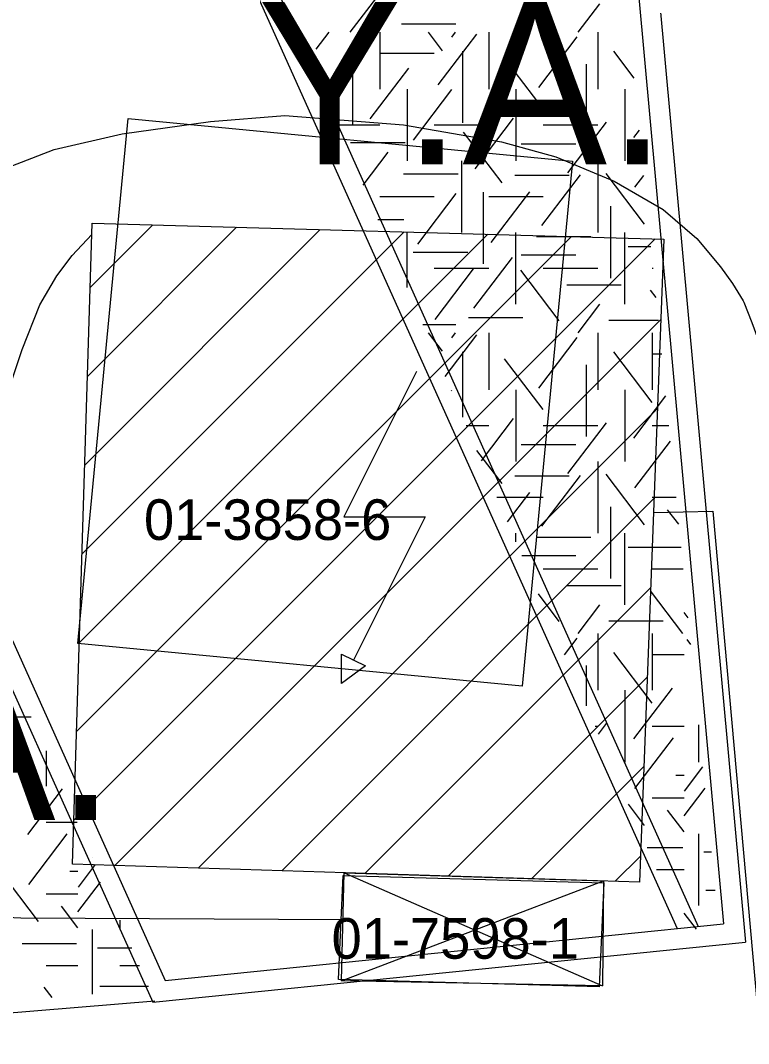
# Model space of a CAD drawing. Extents: x 419101 to 420177, y 4451541 to 4452254.
# Drawn here: x 420018.71 to 420036.66, y 4451716.53 to 4451741.74 of the extents above; entities that cross this region are included whole.
import ezdxf

# ---------------------------------------------------------------- set-up
doc = ezdxf.new("R2010")
doc.units = 0
for name, color, linetype in [('2_KADASTRO', 7, 'Continuous'), ('3_HALİHAZIR', 7, 'Continuous'), ('Level 41', 7, 'Continuous'), ('Level 62', 7, 'Continuous')]:
    doc.layers.add(name, color=color, linetype=linetype)

# ---------------------------------------------------------------- blocks, each defined once
blk = doc.blocks.new('YA')
at = {"layer": 'Level 41'}
blk.add_text('Y.A.', height=4, dxfattribs=at).set_placement((-5.166, -2))

msp = doc.modelspace()

# ---------------------------------------------------------------- linework, layer by layer
at = {"layer": '2_KADASTRO'}
for points in [[(420020.13, 4451726.39), (420021.37, 4451739.33), (420032.32, 4451738.28), (420031.08, 4451725.34)], [(420026.55, 4451718.11), (420026.67, 4451720.67), (420033.09, 4451720.49), (420032.98, 4451717.93)]]:
    msp.add_lwpolyline(points, close=True, dxfattribs=at)
at = {"layer": '3_HALİHAZIR'}
for p, q in [((420020.297, 4451730.785), (420026.104, 4451736.592)), ((420020.364, 4451732.973), (420024.041, 4451736.65)), ((420020.43, 4451735.161), (420021.977, 4451736.708)), ((420020.03, 4451722.033), (420034.356, 4451736.359)), ((420020.097, 4451724.221), (420032.293, 4451736.417)), ((420020.163, 4451726.409), (420030.23, 4451736.475)), ((420020.23, 4451728.597), (420028.167, 4451736.533)), ((420021.039, 4451720.922), (420034.494, 4451734.376)), ((420023.095, 4451720.856), (420034.411, 4451732.172)), ((420025.151, 4451720.791), (420034.328, 4451729.967)), ((420027.207, 4451720.726), (420034.245, 4451727.763)), ((420029.263, 4451720.66), (420034.162, 4451725.559)), ((420031.319, 4451720.595), (420034.079, 4451723.355)), ((420033.375, 4451720.53), (420033.996, 4451721.151)), ((420026.688, 4451720.742), (420033.061, 4451717.956)), ((420026.624, 4451718.078), (420033.083, 4451720.539))]:
    msp.add_line(p, q, dxfattribs=at)
for points in [[(420012.142, 4451732.282), (420013.398, 4451734.091), (420015.09, 4451736.017), (420016.544, 4451737.077), (420018.071, 4451737.999), (420019.54, 4451738.563), (420021.218, 4451738.953), (420023.397, 4451739.256), (420025.233, 4451739.406), (420028.151, 4451739.176), (420030.571, 4451738.756), (420031.912, 4451738.384), (420033.346, 4451737.783), (420034.556, 4451737.084), (420035.382, 4451736.369), (420035.97, 4451735.674), (420036.265, 4451735.263), (420036.528, 4451734.835), (420036.541, 4451734.806), (420036.739, 4451734.301), (420036.886, 4451733.897), (420037.806, 4451721.597), (420039.637, 4451703.643), (420044.774, 4451658.155)], [(420014.753, 4451719.817), (420016.467, 4451726.782), (420018.752, 4451733.638), (420019.187, 4451734.738), (420019.61, 4451735.455), (420019.987, 4451735.953), (420020.471, 4451736.469)], [(420028.475, 4451733.091), (420026.685, 4451729.511), (420028.685, 4451729.511), (420026.915, 4451725.961)], [(420034.315, 4451729.616), (420035.777, 4451729.655), (420037.114, 4451714.823)], [(420009.755, 4451720.05), (420018.724, 4451719.632), (420026.66, 4451719.584)]]:
    msp.add_lwpolyline(points, dxfattribs=at)
for points in [[(420019.996, 4451720.955), (420020.479, 4451736.75), (420034.569, 4451736.352), (420033.972, 4451720.511)], [(420026.625, 4451726.131), (420027.215, 4451725.841), (420026.625, 4451725.401), (420026.625, 4451725.841)], [(420026.624, 4451718.078), (420026.688, 4451720.742), (420033.083, 4451720.539), (420033.061, 4451717.956)]]:
    msp.add_lwpolyline(points, close=True, dxfattribs=at)
at = {"layer": 'Level 41'}
for p, q in [((420026.84, 4451741.452), (420027.669, 4451742.543)), ((420032.46, 4451741.452), (420032.997, 4451742.158)), ((420028.102, 4451741.658), (420029.445, 4451741.658)), ((420025.587, 4451741.452), (420025.492, 4451741.577)), ((420026.003, 4451741.035), (420026.32, 4451741.452)), ((420027.569, 4451741.452), (420027.569, 4451740.054)), ((420029.118, 4451741), (420028.774, 4451741.452)), ((420029.011, 4451740.158), (420029.961, 4451741.408)), ((420029.344, 4451741.332), (420029.435, 4451741.452)), ((420030.255, 4451741.452), (420030.255, 4451740.054)), ((420032.941, 4451741.452), (420032.941, 4451740.054)), ((420026.374, 4451740.089), (420027.323, 4451741.339)), ((420031.488, 4451740.089), (420032.437, 4451741.339)), ((420026.894, 4451740.95), (420026.894, 4451739.183)), ((420027.569, 4451740.938), (420028.912, 4451740.938)), ((420029.611, 4451740.985), (420029.611, 4451739.218)), ((420033.84, 4451740.324), (420033.336, 4451740.987)), ((420031.595, 4451739.563), (420030.646, 4451740.812)), ((420032.659, 4451740.664), (420032.659, 4451738.897)), ((420027.334, 4451739.317), (420028.283, 4451740.567)), ((420026.214, 4451740.054), (420026.055, 4451740.263)), ((420028.241, 4451740.054), (420028.241, 4451738.287)), ((420028.4, 4451738.792), (420029.349, 4451740.042)), ((420030.927, 4451740.054), (420030.927, 4451738.287)), ((420033.613, 4451740.054), (420033.613, 4451738.287)), ((420033.613, 4451740.054), (420033.613, 4451738.287)), ((420029.917, 4451738.091), (420030.868, 4451739.34)), ((420026.524, 4451739.17), (420027.569, 4451739.17)), ((420028.912, 4451739.17), (420030.255, 4451739.17)), ((420031.598, 4451739.17), (420032.941, 4451739.17)), ((420032.208, 4451737.986), (420033.157, 4451739.236)), ((420030.583, 4451737.741), (420029.633, 4451738.99)), ((420033.833, 4451738.861), (420033.968, 4451739.039)), ((420026.85, 4451738.736), (420028.193, 4451738.736)), ((420031.058, 4451738.7), (420032.401, 4451738.7)), ((420027.16, 4451737.686), (420027.777, 4451738.499)), ((420029.584, 4451738.287), (420029.584, 4451736.52)), ((420032.941, 4451738.287), (420032.941, 4451736.52)), ((420028.156, 4451737.963), (420029.499, 4451737.963)), ((420030.898, 4451737.93), (420032.241, 4451737.93)), ((420031.568, 4451736.689), (420032.518, 4451737.939)), ((420034.098, 4451736.723), (420033.149, 4451737.972)), ((420033.859, 4451737.635), (420034.08, 4451737.925)), ((420027.569, 4451737.403), (420028.912, 4451737.403)), ((420028.505, 4451736.233), (420029.455, 4451737.483)), ((420030.116, 4451737.515), (420030.116, 4451735.747)), ((420030.255, 4451737.403), (420031.598, 4451737.403)), ((420030.316, 4451736.269), (420031.265, 4451737.518)), ((420033.259, 4451737.165), (420033.259, 4451735.397)), ((420027.521, 4451736.843), (420028.166, 4451736.843)), ((420028.241, 4451735.163), (420028.241, 4451736.52)), ((420030.927, 4451734.752), (420030.927, 4451736.52)), ((420031.432, 4451736.422), (420032.775, 4451736.422)), ((420033.613, 4451734.752), (420033.613, 4451736.52)), ((420033.695, 4451736.177), (420034.254, 4451736.177)), ((420028.395, 4451736.037), (420029.738, 4451736.037)), ((420029.891, 4451734.655), (420030.84, 4451735.905)), ((420031.058, 4451735.966), (420032.401, 4451735.966)), ((420028.912, 4451735.636), (420030.255, 4451735.636)), ((420028.931, 4451734.376), (420029.88, 4451735.625)), ((420031.994, 4451734.341), (420031.044, 4451735.59)), ((420031.598, 4451735.636), (420032.941, 4451735.636)), ((420034.284, 4451735.636), (420034.308, 4451735.636)), ((420032.177, 4451735.229), (420033.52, 4451735.229)), ((420034.381, 4451734.915), (420034.241, 4451735.099)), ((420032.46, 4451734.043), (420032.997, 4451734.749)), ((420029.754, 4451734.424), (420031.097, 4451734.424)), ((420033.216, 4451734.355), (420034.437, 4451734.355)), ((420028.633, 4451734.249), (420029.445, 4451734.249)), ((420029.118, 4451733.591), (420028.774, 4451734.043)), ((420029.344, 4451733.923), (420029.435, 4451734.043)), ((420030.255, 4451734.043), (420030.255, 4451732.645)), ((420032.941, 4451734.043), (420032.941, 4451732.645)), ((420034.284, 4451734.043), (420034.284, 4451732.645)), ((420034.284, 4451734.043), (420034.284, 4451732.645)), ((420029.18, 4451732.972), (420029.961, 4451733.999)), ((420031.488, 4451732.68), (420032.437, 4451733.93)), ((420029.611, 4451733.576), (420029.611, 4451731.967)), ((420034.285, 4451732.329), (420033.336, 4451733.578)), ((420034.284, 4451733.529), (420034.519, 4451733.529)), ((420031.595, 4451732.154), (420030.646, 4451733.403)), ((420032.659, 4451733.255), (420032.659, 4451731.488)), ((420029.334, 4451732.613), (420029.349, 4451732.633)), ((420030.927, 4451732.645), (420030.927, 4451730.878)), ((420033.613, 4451732.645), (420033.613, 4451730.878)), ((420033.613, 4451732.645), (420033.613, 4451730.878)), ((420033.833, 4451731.452), (420034.623, 4451732.492)), ((420029.699, 4451731.761), (420030.255, 4451731.761)), ((420030.073, 4451730.888), (420030.868, 4451731.931)), ((420031.598, 4451731.761), (420032.941, 4451731.761)), ((420032.208, 4451730.577), (420033.157, 4451731.827)), ((420034.284, 4451731.761), (420034.696, 4451731.761)), ((420031.058, 4451731.291), (420032.401, 4451731.291)), ((420033.859, 4451730.226), (420034.734, 4451731.377)), ((420030.583, 4451730.332), (420029.961, 4451731.15)), ((420032.941, 4451730.878), (420032.941, 4451729.111)), ((420030.898, 4451730.521), (420032.241, 4451730.521)), ((420031.568, 4451729.28), (420032.518, 4451730.53)), ((420034.098, 4451729.314), (420033.149, 4451730.563)), ((420030.717, 4451729.387), (420031.265, 4451730.109)), ((420030.456, 4451729.994), (420031.598, 4451729.994)), ((420033.259, 4451729.756), (420033.259, 4451727.988)), ((420034.284, 4451729.994), (420034.873, 4451729.994)), ((420034.939, 4451729.329), (420034.666, 4451729.688)), ((420030.927, 4451728.896), (420030.927, 4451729.111)), ((420031.432, 4451729.013), (420032.775, 4451729.013)), ((420033.613, 4451727.343), (420033.613, 4451729.111)), ((420033.695, 4451728.768), (420034.995, 4451728.768)), ((420031.072, 4451728.557), (420032.401, 4451728.557)), ((420031.598, 4451728.227), (420032.941, 4451728.227)), ((420034.284, 4451728.227), (420035.049, 4451728.227)), ((420032.177, 4451727.82), (420033.52, 4451727.82)), ((420031.994, 4451726.932), (420031.478, 4451727.61)), ((420035.043, 4451726.634), (420034.241, 4451727.69)), ((420032.46, 4451726.634), (420032.997, 4451727.34)), ((420035.17, 4451727.023), (420035.072, 4451727.152)), ((420033.216, 4451726.946), (420034.559, 4451726.946)), ((420032.123, 4451726.107), (420032.437, 4451726.521)), ((420032.941, 4451726.634), (420032.941, 4451725.236)), ((420034.284, 4451726.634), (420034.284, 4451725.236)), ((420034.284, 4451726.634), (420034.284, 4451725.236)), ((420035.236, 4451726.365), (420035.144, 4451726.486)), ((420034.285, 4451724.92), (420033.336, 4451726.169)), ((420034.284, 4451726.12), (420035.072, 4451726.12)), ((420032.659, 4451725.846), (420032.659, 4451724.855)), ((420033.613, 4451725.236), (420033.613, 4451723.469)), ((420033.613, 4451725.236), (420033.613, 4451723.469)), ((420033.833, 4451724.043), (420034.782, 4451725.293)), ((420018.274, 4451724.582), (420018.978, 4451724.582)), ((420032.875, 4451724.352), (420032.941, 4451724.352)), ((420032.958, 4451724.156), (420033.157, 4451724.418)), ((420034.284, 4451724.352), (420035.072, 4451724.352)), ((420035.434, 4451723.469), (420035.434, 4451724.382)), ((420033.859, 4451722.817), (420034.809, 4451724.066)), ((420019.343, 4451722.556), (420018.394, 4451723.805)), ((420019.342, 4451723.747), (420019.342, 4451722.872)), ((420019.342, 4451723.747), (420019.342, 4451722.872)), ((420035.082, 4451722.748), (420035.537, 4451723.347)), ((420034.868, 4451723.145), (420035.072, 4451723.145)), ((420018.891, 4451721.679), (420019.75, 4451722.811)), ((420035.072, 4451722.139), (420035.59, 4451722.821)), ((420034.098, 4451721.905), (420033.697, 4451722.432)), ((420034.284, 4451722.585), (420035.072, 4451722.585)), ((420035.072, 4451721.745), (420034.666, 4451722.279)), ((420019.342, 4451721.988), (420020.108, 4451721.988)), ((420018.917, 4451720.453), (420019.867, 4451721.702)), ((420035.434, 4451719.934), (420035.434, 4451721.702)), ((420034.157, 4451721.359), (420035.038, 4451721.359)), ((420035.557, 4451721.253), (420035.747, 4451721.253)), ((420020.14, 4451720.384), (420020.564, 4451720.942)), ((420020.492, 4451721.105), (420020.492, 4451721.108)), ((420019.156, 4451719.541), (420018.207, 4451720.79)), ((420019.926, 4451720.781), (420020.13, 4451720.781)), ((420034.389, 4451720.818), (420035.072, 4451720.818)), ((420020.13, 4451719.775), (420020.689, 4451720.511)), ((420019.342, 4451720.221), (420020.13, 4451720.221)), ((420035.611, 4451720.307), (420035.841, 4451720.307)), ((420020.13, 4451719.381), (420019.724, 4451719.915)), ((420035.374, 4451719.346), (420035.072, 4451719.743)), ((420021.163, 4451719.568), (420021.163, 4451719.338)), ((420020.492, 4451717.751), (420020.492, 4451719.338)), ((420018.753, 4451718.995), (420020.096, 4451718.995)), ((420020.615, 4451718.889), (420021.459, 4451718.889)), ((420019.342, 4451718.454), (420020.13, 4451718.454)), ((420021.163, 4451718.454), (420021.648, 4451718.454)), ((420019.491, 4451717.664), (420019.299, 4451717.917)), ((420020.669, 4451717.943), (420021.871, 4451717.943))]:
    msp.add_line(p, q, dxfattribs=at)
at = {"layer": 'Level 62'}
for p, q in [((420010.018, 4451745.338), (420022.28, 4451718.086)), ((420034.22, 4451744.896), (420036.584, 4451719.031)), ((420033.764, 4451744.388), (420036.041, 4451719.48)), ((420033.764, 4451744.388), (420036.041, 4451719.48)), ((420033.764, 4451744.388), (420036.041, 4451719.48)), ((420024.977, 4451742.63), (420035.422, 4451719.417)), ((420024.977, 4451742.63), (420035.422, 4451719.417)), ((420024.977, 4451742.63), (420035.422, 4451719.417)), ((420024.51, 4451742.449), (420034.898, 4451719.364)), ((420015.759, 4451731.362), (420021.972, 4451717.552)), ((420015.759, 4451731.362), (420021.972, 4451717.552)), ((420015.759, 4451731.362), (420021.972, 4451717.552)), ((420022.28, 4451718.086), (420036.041, 4451719.48)), ((420022.28, 4451718.086), (420036.041, 4451719.48)), ((420022.28, 4451718.086), (420036.041, 4451719.48)), ((420021.972, 4451717.552), (420036.584, 4451719.031)), ((420021.972, 4451717.552), (420036.584, 4451719.031)), ((420021.972, 4451717.552), (420036.584, 4451719.031)), ((420022.028, 4451717.575), (420010.896, 4451716.654))]:
    msp.add_line(p, q, dxfattribs=at)

# ---------------------------------------------------------------- block references
at = {"layer": 'Level 41'}
for p in [(420029.718, 4451740.197), (420029.718, 4451740.197), (420016.124, 4451724.036), (420016.124, 4451724.036)]:
    msp.add_blockref('YA', p, dxfattribs=at)

# ---------------------------------------------------------------- texts
at = {"layer": '2_KADASTRO'}
for s, p in [('01-3858-6', (420021.757, 4451728.942)), ('01-7598-1', (420026.381, 4451718.621))]:
    msp.add_text(s, height=1, dxfattribs=at).set_placement(p)

doc.saveas('drawing.dxf')
